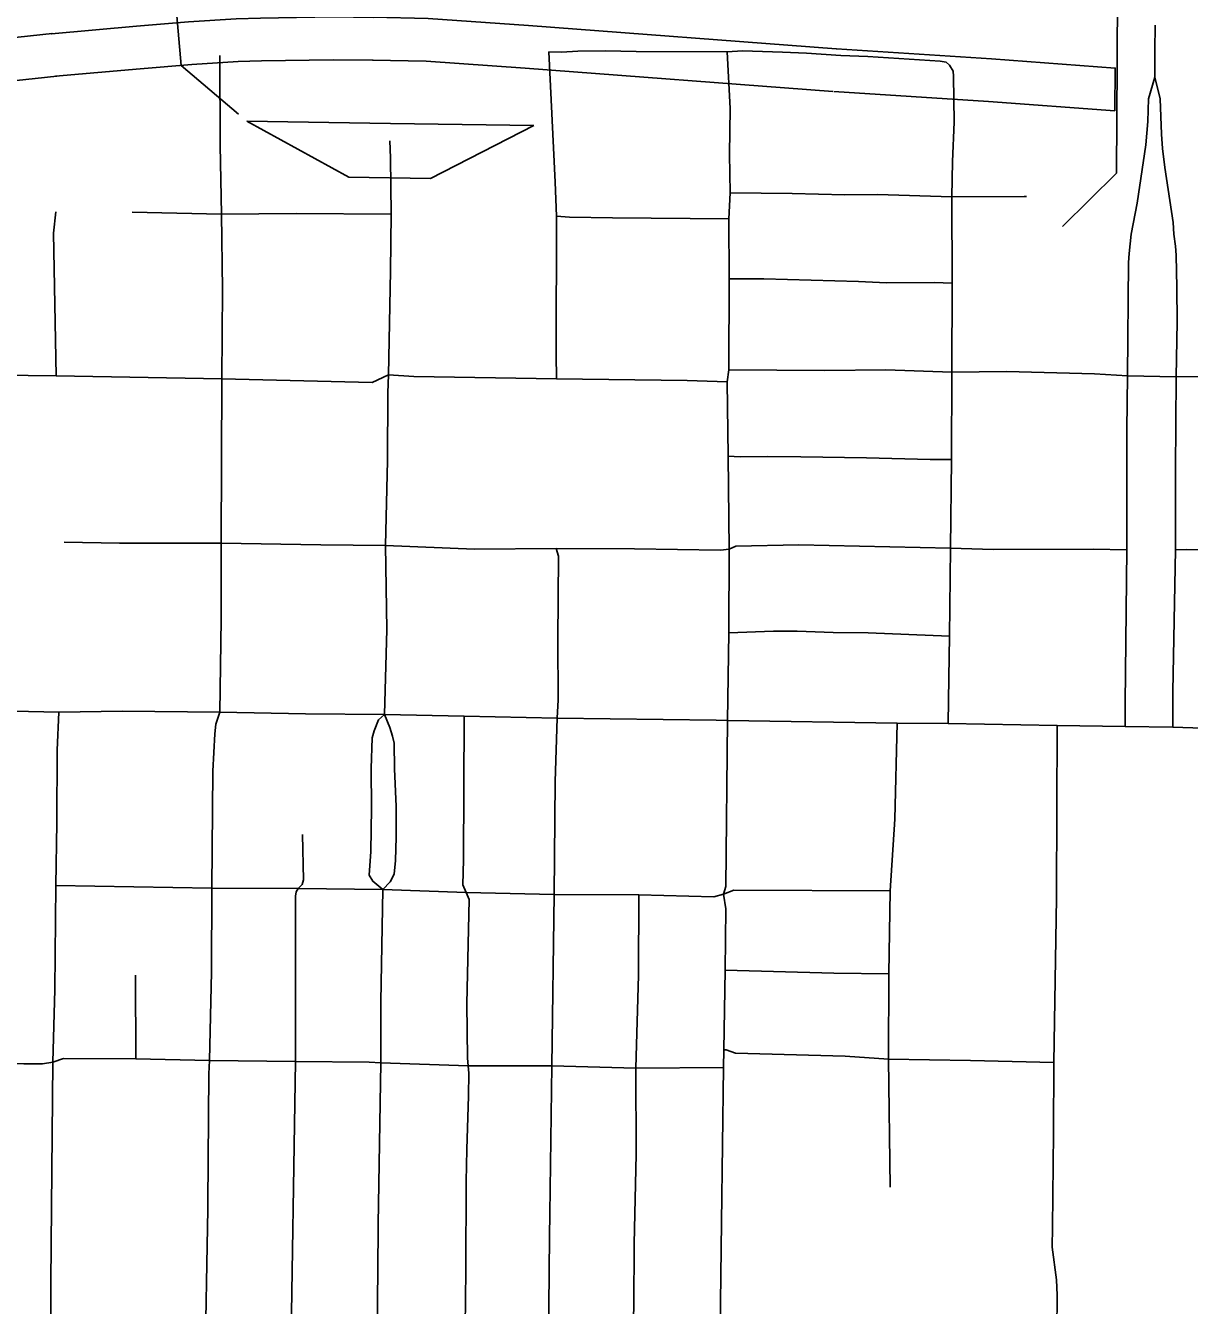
# Model space of a CAD drawing. Extents: x -19 to 366, y -4 to 359.
# Drawn here: x 151.5334 to 151.9714, y 190.6875 to 191.1692 of the extents above; entities that cross this region are included whole.
import ezdxf

# ---------------------------------------------------------------- set-up
doc = ezdxf.new("R2010")
doc.units = 0
for name, color, linetype in [('Level 19', 7, 'Continuous'), ('Level 33', 7, 'Continuous'), ('Level 39', 7, 'Continuous'), ('Level 42', 7, 'Continuous'), ('Level 60', 7, 'Continuous')]:
    doc.layers.add(name, color=color, linetype=linetype)

msp = doc.modelspace()

# ---------------------------------------------------------------- linework, layer by layer
at = {"layer": 'Level 19'}
for p, q in [((151.54319, 191.16614), (151.54343, 191.16616)), ((151.83859, 191.1604), (151.83842, 191.16041))]:
    msp.add_line(p, q, dxfattribs=at)
for points in [[(151.66438, 191.1723), (151.64906, 191.17245), (151.62183, 191.17204), (151.61263, 191.17174), (151.59471, 191.17055), (151.57511, 191.16892), (151.54319, 191.16614)], [(151.83842, 191.16041), (151.72258, 191.16929), (151.68488, 191.17187), (151.66423, 191.17231)], [(151.54343, 191.16616), (151.50371, 191.16193), (151.49098, 191.16068), (151.44257, 191.15594)], [(151.54459, 191.1501), (151.57648, 191.15288), (151.59591, 191.1545), (151.61342, 191.15566), (151.6222, 191.15594), (151.6491, 191.15635), (151.66422, 191.15621)], [(151.66389, 191.15621), (151.68416, 191.15578), (151.72142, 191.15323), (151.83719, 191.14436)], [(151.94335, 191.13705), (151.94345, 191.15319), (151.89687, 191.15674), (151.83859, 191.1604)], [(151.44414, 191.13991), (151.49255, 191.14466), (151.50535, 191.14592), (151.54513, 191.15015)], [(151.83758, 191.14434), (151.89575, 191.14068), (151.94335, 191.13705)]]:
    msp.add_lwpolyline(points, dxfattribs=at)
at = {"layer": 'Level 33'}
for points in [[(151.95842, 191.16938), (151.95836, 191.15976)], [(151.60645, 191.15795), (151.60665, 191.12412), (151.60708, 191.09817)], [(151.79737, 191.15933), (151.76312, 191.15947), (151.7516, 191.15969), (151.74116, 191.15961), (151.73504, 191.15923), (151.73025, 191.15932)], [(151.73025, 191.15932), (151.73273, 191.11031), (151.73319, 191.09743)], [(151.8811, 191.15427), (151.87976, 191.15548), (151.87757, 191.15584), (151.85028, 191.15751), (151.84023, 191.15788), (151.82722, 191.15883), (151.81824, 191.15921), (151.80318, 191.15972), (151.79737, 191.15933)], [(151.79737, 191.15933), (151.79857, 191.13802), (151.79833, 191.12077), (151.7985, 191.10628)], [(151.95836, 191.15976), (151.95833, 191.1551), (151.9583, 191.14982)], [(151.8811, 191.15427), (151.8824, 191.15204), (151.88262, 191.15018), (151.88281, 191.13279), (151.8822, 191.11806), (151.88199, 191.10478)], [(151.9583, 191.14982), (151.95596, 191.14157), (151.95567, 191.13311), (151.95501, 191.12435), (151.95174, 191.10236), (151.94943, 191.09065), (151.94868, 191.08345), (151.9484, 191.08009), (151.948, 191.03737)], [(151.9583, 191.14982), (151.96037, 191.14161), (151.96088, 191.12832), (151.96123, 191.12296), (151.96209, 191.11574), (151.96519, 191.09506), (151.96554, 191.09075), (151.9661, 191.08619), (151.96634, 191.08285), (151.96668, 191.07066), (151.96676, 191.05774), (151.96643, 191.03701)], [(151.67048, 191.12583), (151.67067, 191.11946), (151.67093, 191.09817)], [(151.7985, 191.10628), (151.79806, 191.09648)], [(151.88199, 191.10478), (151.85397, 191.10565), (151.84163, 191.10546), (151.82184, 191.10605), (151.7985, 191.10628)], [(151.91006, 191.10482), (151.9092, 191.10484), (151.88199, 191.10478)], [(151.88199, 191.10478), (151.88213, 191.07222)], [(151.54474, 191.09916), (151.54384, 191.09106), (151.5449, 191.03736)], [(151.60708, 191.09817), (151.57352, 191.09901)], [(151.67093, 191.09817), (151.6352, 191.09848), (151.60708, 191.09817)], [(151.60708, 191.09817), (151.6075, 191.06991), (151.60718, 191.03622)], [(151.67093, 191.09817), (151.67069, 191.07673), (151.66996, 191.03779)], [(151.73319, 191.09743), (151.73302, 191.04539), (151.73313, 191.0362)], [(151.79806, 191.09648), (151.75429, 191.09678), (151.73801, 191.09714), (151.73319, 191.09743)], [(151.79806, 191.09648), (151.79812, 191.07392)], [(151.79812, 191.07392), (151.79804, 191.03962)], [(151.88213, 191.07222), (151.8753, 191.07248), (151.85738, 191.07235), (151.84678, 191.07285), (151.81117, 191.07387), (151.79812, 191.07392)], [(151.88213, 191.07222), (151.882, 191.03877)], [(151.5449, 191.03736), (151.44999, 191.03846), (151.37747, 191.0393), (151.29602, 191.04025)], [(151.60718, 191.03622), (151.5449, 191.03736)], [(151.60718, 191.03622), (151.60704, 190.97436)], [(151.66996, 191.03779), (151.66375, 191.03491), (151.60718, 191.03622)], [(151.66996, 191.03779), (151.66967, 191.03094), (151.6696, 191.00546), (151.66888, 190.97347)], [(151.73313, 191.0362), (151.6795, 191.03712), (151.66996, 191.03779)], [(151.79746, 191.03507), (151.78238, 191.03562), (151.73313, 191.0362)], [(151.79804, 191.03962), (151.79746, 191.03507)], [(151.882, 191.03877), (151.85708, 191.03969), (151.83416, 191.03934), (151.79804, 191.03962)], [(151.882, 191.03877), (151.88184, 191.00595)], [(151.948, 191.03737), (151.93559, 191.03814), (151.9025, 191.03905), (151.882, 191.03877)], [(151.948, 191.03737), (151.94787, 191.01706), (151.94787, 190.97189)], [(151.96643, 191.03701), (151.948, 191.03737)], [(151.96643, 191.03701), (151.96606, 191.0019), (151.96613, 190.9719)], [(151.98568, 191.03729), (151.96643, 191.03701)], [(151.79746, 191.03507), (151.79782, 191.00713)], [(151.79782, 191.00713), (151.79818, 190.97216)], [(151.88184, 191.00595), (151.87384, 191.00594), (151.8498, 191.00653), (151.82518, 191.0069), (151.81251, 191.00697), (151.80224, 191.00685), (151.79782, 191.00713)], [(151.88184, 191.00595), (151.88149, 190.97248)], [(151.60704, 190.97436), (151.56867, 190.97442), (151.54789, 190.97472)], [(151.60704, 190.97436), (151.60702, 190.94573), (151.60643, 190.91074)], [(151.66888, 190.97347), (151.64443, 190.97371), (151.60704, 190.97436)], [(151.66888, 190.97347), (151.6693, 190.94185), (151.66841, 190.9099)], [(151.73302, 190.97236), (151.70231, 190.97218), (151.66888, 190.97347)], [(151.88149, 190.97248), (151.82438, 190.97377), (151.80071, 190.97327), (151.79818, 190.97216)], [(151.73302, 190.97236), (151.73394, 190.96952), (151.73372, 190.93804), (151.73382, 190.91549), (151.73337, 190.90859)], [(151.79818, 190.97216), (151.79493, 190.97174), (151.76249, 190.97227), (151.73302, 190.97236)], [(151.79818, 190.97216), (151.79799, 190.94066)], [(151.88149, 190.97248), (151.88113, 190.93939)], [(151.94787, 190.97189), (151.93519, 190.9721), (151.89747, 190.97196), (151.88149, 190.97248)], [(151.94787, 190.97189), (151.9472, 190.91426), (151.94723, 190.90544)], [(151.96613, 190.9719), (151.96512, 190.9186), (151.96507, 190.90519)], [(152.01313, 190.97071), (152.00067, 190.97143), (151.97027, 190.97203), (151.96613, 190.9719)], [(151.79799, 190.94066), (151.79753, 190.90767)], [(151.88113, 190.93939), (151.85047, 190.94062), (151.83725, 190.94079), (151.82369, 190.94133), (151.81486, 190.94122), (151.79799, 190.94066)], [(151.88113, 190.93939), (151.88077, 190.92376), (151.88062, 190.90649)], [(151.54589, 190.91078), (151.48307, 190.91219)], [(151.54589, 190.91078), (151.54525, 190.89652), (151.54508, 190.8692), (151.54474, 190.84557)], [(151.60643, 190.91074), (151.56987, 190.91123), (151.54589, 190.91078)], [(151.60643, 190.91074), (151.60502, 190.90632), (151.60464, 190.90261), (151.60385, 190.88861), (151.60344, 190.84461)], [(151.66841, 190.9099), (151.63878, 190.91016), (151.60643, 190.91074)], [(151.66841, 190.9099), (151.66622, 190.90796), (151.66452, 190.90382), (151.66375, 190.90117), (151.66348, 190.88961), (151.66357, 190.87464), (151.66334, 190.85841), (151.66274, 190.8494), (151.66401, 190.84716), (151.66785, 190.84406)], [(151.66841, 190.9099), (151.67048, 190.90504), (151.67149, 190.90182), (151.67203, 190.8991), (151.67222, 190.88946), (151.67283, 190.87535), (151.6728, 190.86373), (151.67261, 190.85502), (151.67215, 190.84984), (151.67058, 190.84693), (151.66785, 190.84406)], [(151.69846, 190.9093), (151.66841, 190.9099)], [(151.69914, 190.84289), (151.69799, 190.84578), (151.69823, 190.85516), (151.69846, 190.9093)], [(151.73337, 190.90859), (151.69846, 190.9093)], [(151.73337, 190.90859), (151.73268, 190.88474), (151.73225, 190.84223)], [(151.79753, 190.90767), (151.79326, 190.90774), (151.73337, 190.90859)], [(151.79753, 190.90767), (151.79696, 190.84513), (151.79605, 190.84224)], [(151.86143, 190.90666), (151.79753, 190.90767)], [(151.86143, 190.90666), (151.86053, 190.87052), (151.85873, 190.84351)], [(151.88062, 190.90649), (151.86143, 190.90666)], [(151.92154, 190.9058), (151.88062, 190.90649)], [(151.92154, 190.9058), (151.92138, 190.84258), (151.92138, 190.84081), (151.92032, 190.77897)], [(151.94723, 190.90544), (151.92154, 190.9058)], [(151.96507, 190.90519), (151.94723, 190.90544)], [(152.01371, 190.90472), (151.98406, 190.9045), (151.96507, 190.90519)], [(151.63758, 190.86479), (151.63799, 190.84772), (151.63752, 190.84597), (151.63591, 190.84444)], [(151.54474, 190.84557), (151.54437, 190.80639), (151.54363, 190.77907)], [(151.60344, 190.84461), (151.54474, 190.84557)], [(151.60344, 190.84461), (151.60331, 190.8131), (151.60261, 190.77969)], [(151.63591, 190.84444), (151.60344, 190.84461)], [(151.63591, 190.84444), (151.63526, 190.84313), (151.635, 190.8416), (151.63492, 190.77929)], [(151.66785, 190.84406), (151.63591, 190.84444)], [(151.66785, 190.84406), (151.66712, 190.80175), (151.66703, 190.77879)], [(151.69914, 190.84289), (151.66785, 190.84406)], [(151.69914, 190.84289), (151.70031, 190.84025), (151.6994, 190.80101), (151.69973, 190.78056), (151.69996, 190.77772)], [(151.73225, 190.84223), (151.69914, 190.84289)], [(151.85873, 190.84351), (151.79989, 190.84375), (151.79605, 190.84224)], [(151.85873, 190.84351), (151.85822, 190.81226)], [(151.73225, 190.84223), (151.73148, 190.7777)], [(151.76418, 190.84201), (151.73225, 190.84223)], [(151.76301, 190.77679), (151.76404, 190.81176), (151.76418, 190.84201)], [(151.79605, 190.84224), (151.79241, 190.84135), (151.76418, 190.84201)], [(151.79605, 190.84224), (151.79688, 190.83676), (151.79662, 190.81369)], [(151.79662, 190.81369), (151.7961, 190.78376)], [(151.85822, 190.81226), (151.83753, 190.81253), (151.79662, 190.81369)], [(151.57493, 190.78028), (151.57476, 190.81179)], [(151.85822, 190.81226), (151.85811, 190.78016)], [(151.57493, 190.78028), (151.54768, 190.7805), (151.54363, 190.77907)], [(151.60261, 190.77969), (151.57493, 190.78028)], [(151.7961, 190.78376), (151.79606, 190.77703)], [(151.85811, 190.78016), (151.84178, 190.78129), (151.80057, 190.7824), (151.79698, 190.78369), (151.7961, 190.78376)], [(151.85811, 190.78016), (151.85872, 190.73199)], [(151.88896, 190.7797), (151.85811, 190.78016)], [(151.54363, 190.77907), (151.53972, 190.7784), (151.53275, 190.77845), (151.51857, 190.77906), (151.50253, 190.77947), (151.48073, 190.77906)], [(151.54363, 190.77907), (151.54315, 190.72448), (151.54291, 190.69613), (151.54271, 190.66951), (151.54222, 190.66716), (151.53874, 190.66386)], [(151.60261, 190.77969), (151.6024, 190.77463), (151.60199, 190.7259), (151.60196, 190.72374), (151.60088, 190.66149)], [(151.63492, 190.77929), (151.60261, 190.77969)], [(151.63492, 190.77929), (151.63306, 190.66084)], [(151.66703, 190.77879), (151.66273, 190.7791), (151.63492, 190.77929)], [(151.66703, 190.77879), (151.6661, 190.71809), (151.66607, 190.71588), (151.66556, 190.66075)], [(151.69996, 190.77772), (151.66703, 190.77879)], [(151.69996, 190.77772), (151.70014, 190.77487), (151.70006, 190.7664), (151.69938, 190.74617), (151.69917, 190.73418), (151.69909, 190.70049), (151.69866, 190.66895), (151.69879, 190.66485), (151.69962, 190.66297), (151.69971, 190.66079)], [(151.73148, 190.7777), (151.69996, 190.77772)], [(151.73148, 190.7777), (151.73066, 190.72196), (151.73053, 190.71352), (151.73005, 190.6601)], [(151.76301, 190.77679), (151.73148, 190.7777)], [(151.76301, 190.77679), (151.76319, 190.74442), (151.76243, 190.71065), (151.76223, 190.68706), (151.7615, 190.6631), (151.76168, 190.6587)], [(151.79606, 190.77703), (151.76301, 190.77679)], [(151.79606, 190.77703), (151.79527, 190.71885), (151.79447, 190.65856)], [(151.92032, 190.77897), (151.88896, 190.7797)], [(151.92032, 190.77897), (151.92021, 190.75233), (151.9198, 190.71694), (151.91972, 190.70939), (151.92139, 190.69711), (151.92161, 190.69133), (151.92149, 190.67804)]]:
    msp.add_lwpolyline(points, dxfattribs=at)
at = {"layer": 'Level 39'}
for p, q in [((151.58715, 191.21078), (151.59187, 191.15416)), ((151.59187, 191.15416), (151.61356, 191.13581))]:
    msp.add_line(p, q, dxfattribs=at)
for points in [[(151.94449, 191.21274), (151.94415, 191.15984)], [(151.94415, 191.15984), (151.94412, 191.15518), (151.94387, 191.11359)], [(151.92366, 191.09362), (151.94387, 191.11359)]]:
    msp.add_lwpolyline(points, dxfattribs=at)
at = {"layer": 'Level 42'}
for p, q in [((151.6707, 191.13239), (151.6167, 191.13325)), ((151.6167, 191.13325), (151.65503, 191.11218)), ((151.72469, 191.13153), (151.6707, 191.13239)), ((151.68571, 191.11169), (151.72469, 191.13153)), ((151.65503, 191.11218), (151.68571, 191.11169))]:
    msp.add_line(p, q, dxfattribs=at)
at = {"layer": 'Level 60'}
for points in [[(154.11585, 1.87092), (153.9063, 10.48743), (153.69602, 19.10409), (153.48501, 27.72087), (153.27327, 36.3378), (153.0608, 44.95486), (152.84759, 53.57206), (152.63366, 62.1894), (152.419, 70.80688), (152.20362, 79.42449), (151.98751, 88.04225), (151.77068, 96.66014), (151.55312, 105.27817), (151.33484, 113.89634), (151.11584, 122.51465), (150.89612, 131.13311), (150.67568, 139.7517), (150.45452, 148.37043), (150.23264, 156.98931), (150.01005, 165.60832), (149.78674, 174.22748), (149.56272, 182.84677), (149.33799, 191.46621), (149.11254, 200.0858), (148.88638, 208.70552), (148.65952, 217.32539), (148.43194, 225.9454), (148.20366, 234.56555), (147.97466, 243.18584), (147.74497, 251.80628), (147.51457, 260.42687), (147.28346, 269.04759), (147.05165, 277.66846), (146.81914, 286.28948), (146.58593, 294.91064), (146.35202, 303.53194), (146.11742, 312.15339), (145.88211, 320.77499), (145.64611, 329.39673), (145.40941, 338.01861), (145.17202, 346.64065)], [(0, 189.51617), (7.11214, 189.52059), (14.22427, 189.53386), (21.33637, 189.55597), (28.44845, 189.58693), (35.56048, 189.62672), (42.67245, 189.67537), (49.78436, 189.73285), (56.89619, 189.79918), (64.00793, 189.87436), (71.11958, 189.95838), (78.23111, 190.05124), (85.34253, 190.15294), (92.45381, 190.26349), (99.56495, 190.38288), (106.67593, 190.51112), (113.78675, 190.6482), (120.89739, 190.79412), (128.00785, 190.94888), (135.11811, 191.11248), (142.22816, 191.28493), (149.33799, 191.46621), (156.44759, 191.65634), (163.55694, 191.85531), (170.66605, 192.06312), (177.77489, 192.27977), (184.88345, 192.50526), (191.99173, 192.73959), (199.09971, 192.98276), (206.20739, 193.23477), (213.31474, 193.49561), (220.42177, 193.7653), (227.52845, 194.04382), (234.63479, 194.33118), (241.74076, 194.62738), (248.84635, 194.93241), (255.95157, 195.24628), (263.05638, 195.56898), (270.16079, 195.90052), (277.26478, 196.24089), (284.36834, 196.5901), (291.47147, 196.94814), (298.57414, 197.31501), (305.67635, 197.69072), (312.77809, 198.07525), (319.87934, 198.46862), (326.9801, 198.87082), (334.08035, 199.28185), (341.18009, 199.7017)], [(0, 180.89994), (7.12284, 180.90436), (14.24566, 180.9176), (21.36847, 180.93968), (28.49124, 180.97058), (35.61397, 181.01031), (42.73664, 181.05888), (49.85925, 181.11627), (56.98178, 181.18249), (64.10422, 181.25754), (71.22656, 181.34142), (78.3488, 181.43413), (85.47091, 181.53567), (92.5929, 181.64603), (99.71474, 181.76523), (106.83643, 181.89325), (113.95795, 182.0301), (121.0793, 182.17578), (128.20046, 182.33029), (135.32143, 182.49362), (142.44218, 182.66579), (149.56272, 182.84677), (156.68303, 183.03659), (163.8031, 183.23523), (170.92291, 183.4427), (178.04247, 183.65899), (185.16175, 183.88411), (192.28074, 184.11805), (199.39944, 184.36082), (206.51784, 184.61242), (213.63591, 184.87283), (220.75366, 185.14207), (227.87107, 185.42014), (234.98813, 185.70702), (242.10483, 186.00273), (249.22115, 186.30726), (256.33709, 186.62061), (263.45264, 186.94279), (270.56779, 187.27378), (277.68251, 187.61359), (284.79682, 187.96222), (291.91068, 188.31967), (299.02409, 188.68594), (306.13705, 189.06103), (313.24954, 189.44494), (320.36154, 189.83766), (327.47305, 190.23919), (334.58406, 190.64954), (341.69455, 191.06871)]]:
    msp.add_spline(points, degree=3, dxfattribs=at)

doc.saveas('drawing.dxf')
